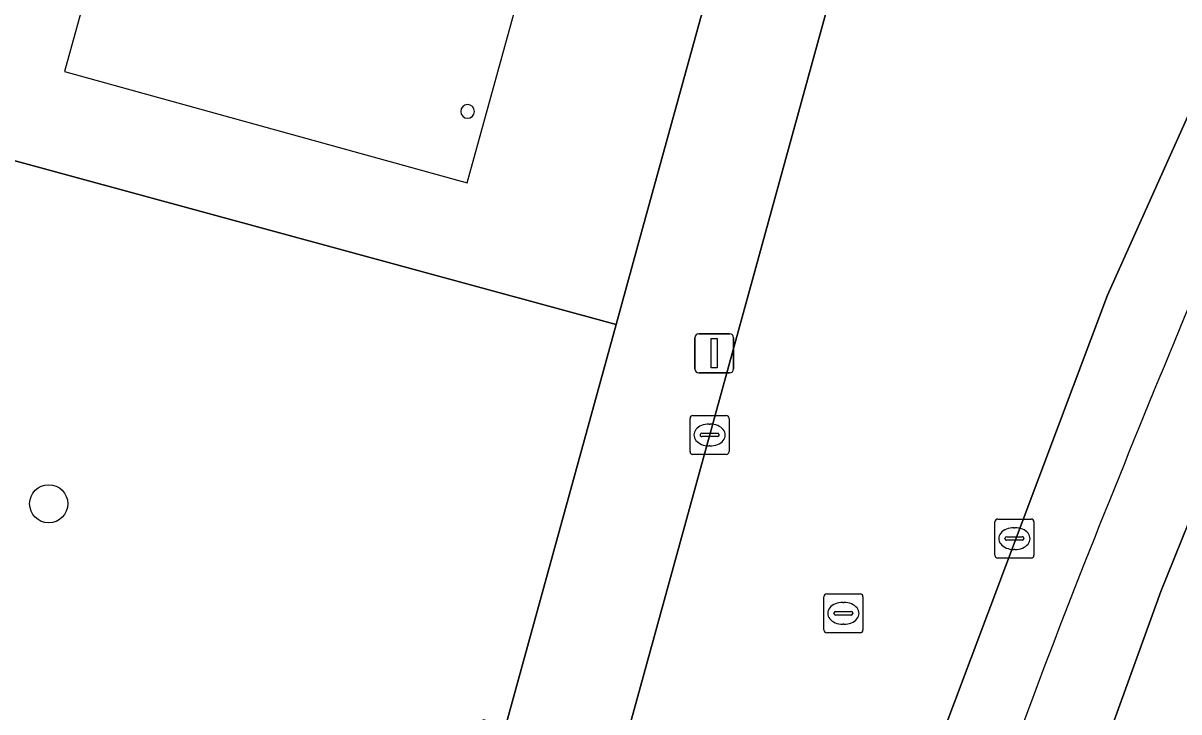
# Model space of a CAD drawing. Extents: x 163008 to 163854, y 382777 to 383982.
# Drawn here: x 163126.87 to 163156.48, y 383841.28 to 383858.92 of the extents above; entities that cross this region are included whole.
import ezdxf

# ---------------------------------------------------------------- set-up
doc = ezdxf.new("R2010")
doc.units = 0
for name, color, linetype in [('IMGEO_Boom', 7, 'Continuous'), ('IMGEO_Groenvoorziening', 7, 'Continuous'), ('IMGEO_Kolk', 7, 'Continuous'), ('IMGEO_Lichtmast', 7, 'Continuous'), ('IMGEO_Pand', 7, 'Continuous'), ('IMGEO_Pand_overbouw', 7, 'Continuous'), ('IMGEO_Parkeervlak_open', 7, 'Continuous'), ('IMGEO_Rijbaan_lokaal_gesloten', 7, 'Continuous'), ('IMGEO_Rioolput', 7, 'Continuous'), ('IMGEO_Terreindeel_zand', 7, 'Continuous'), ('IMGEO_Voetpad_halfverhard', 7, 'Continuous'), ('IMGEO_Voetpad_open', 7, 'Continuous')]:
    doc.layers.add(name, color=color, linetype=linetype)

msp = doc.modelspace()

# ---------------------------------------------------------------- linework, layer by layer
at = {"layer": 'IMGEO_Boom'}
msp.add_circle((163127.531, 383846.604), 0.489, dxfattribs=at)
at = {"layer": 'IMGEO_Groenvoorziening'}
msp.add_lwpolyline([(163092.157, 383895.608), (163084.372, 383886.793), (163082.541, 383885.534), (163084.876, 383881.1), (163086.118, 383877.989), (163087.829, 383872.409), (163088.44, 383869.28), (163092.069, 383851.423), (163094.059, 383838.222), (163096.364, 383830.134), (163100.848, 383817.807), (163121.342, 383804.817), (163124.091, 383801.169), (163124.731, 383800.733), (163127.108, 383799.113), (163138.66, 383841.082), (163139.242, 383840.936), (163142.066, 383851.198), (163122.803, 383856.434), (163130.777, 383885.495)], dxfattribs=at)
at = {"layer": 'IMGEO_Kolk'}
for p, q in [((163143.956, 383847.941), (163143.956, 383848.793)), ((163144.031, 383848.867), (163144.883, 383848.867)), ((163144.957, 383848.793), (163144.957, 383847.941)), ((163144.444, 383848.647), (163144.469, 383848.647)), ((163144.215, 383848.361), (163144.215, 383848.373)), ((163144.653, 383848.324), (163144.255, 383848.324)), ((163144.258, 383848.41), (163144.656, 383848.41)), ((163144.699, 383848.373), (163144.699, 383848.361)), ((163144.467, 383848.087), (163144.442, 383848.087)), ((163144.883, 383847.867), (163144.031, 383847.867)), ((163151.764, 383845.287), (163151.764, 383846.139)), ((163151.839, 383846.213), (163152.691, 383846.213)), ((163152.765, 383846.139), (163152.765, 383845.287)), ((163152.252, 383845.993), (163152.277, 383845.993)), ((163152.023, 383845.707), (163152.023, 383845.719)), ((163152.461, 383845.67), (163152.063, 383845.67)), ((163152.066, 383845.756), (163152.464, 383845.756)), ((163152.507, 383845.719), (163152.507, 383845.707)), ((163152.275, 383845.433), (163152.25, 383845.433)), ((163152.691, 383845.213), (163151.839, 383845.213))]:
    msp.add_line(p, q, dxfattribs=at)
for points in [[(163143.956, 383847.941), (163143.956, 383848.793)], [(163144.031, 383848.867), (163144.883, 383848.867)], [(163144.957, 383848.793), (163144.957, 383847.941)], [(163144.883, 383847.867), (163144.031, 383847.867)], [(163151.764, 383845.287), (163151.764, 383846.139)], [(163151.839, 383846.213), (163152.691, 383846.213)], [(163152.765, 383846.139), (163152.765, 383845.287)], [(163152.691, 383845.213), (163151.839, 383845.213)]]:
    msp.add_lwpolyline(points, dxfattribs=at)
for centre, radius, start, end in [((163144.033, 383848.791), 0.0765, 91.552, 178.448), ((163144.033, 383848.791), 0.0765, 91.552, 178.448), ((163144.881, 383848.791), 0.0765, 1.552, 88.448), ((163144.881, 383848.791), 0.0765, 1.552, 88.448), ((163144.255, 383848.37), 0.0403, 85.8775, 175.7526), ((163144.252, 383848.36), 0.0366, 178.938, 274.7102), ((163144.656, 383848.367), 0.043, 264.8664, 352.4533), ((163144.66, 383848.372), 0.0386, 1.7309, 96.639), ((163144.033, 383847.943), 0.0765, 181.552, 268.448), ((163144.033, 383847.943), 0.0765, 181.552, 268.448), ((163144.881, 383847.943), 0.0765, 271.552, 358.448), ((163144.881, 383847.943), 0.0765, 271.552, 358.448), ((163151.841, 383846.137), 0.0765, 91.552, 178.448), ((163151.841, 383846.137), 0.0765, 91.552, 178.448), ((163152.689, 383846.137), 0.0765, 1.552, 88.448), ((163152.689, 383846.137), 0.0765, 1.552, 88.448), ((163152.063, 383845.716), 0.0403, 85.8775, 175.7526), ((163152.06, 383845.706), 0.0366, 178.938, 274.7102), ((163152.464, 383845.713), 0.043, 264.8664, 352.4533), ((163152.468, 383845.718), 0.0386, 1.7309, 96.639), ((163151.841, 383845.289), 0.0765, 181.552, 268.448), ((163151.841, 383845.289), 0.0765, 181.552, 268.448), ((163152.689, 383845.289), 0.0765, 271.552, 358.448), ((163152.689, 383845.289), 0.0765, 271.552, 358.448)]:
    msp.add_arc(centre, radius, start, end, dxfattribs=at)
for centre, major_axis, ratio, start_param, end_param in [((163144.443, 383848.367), (-0.387, 0.002), 0.722429, 4.712389, 7.853982), ((163144.468, 383848.367), (-0.39, 0.002), 0.717154, 1.570796, 4.712389), ((163152.251, 383845.713), (-0.387, 0.002), 0.722429, 4.712389, 7.853982), ((163152.276, 383845.713), (-0.39, 0.002), 0.717154, 1.570796, 4.712389)]:
    msp.add_ellipse(centre, major_axis=major_axis, ratio=ratio, start_param=start_param, end_param=end_param, dxfattribs=at)
at = {"layer": 'IMGEO_Lichtmast'}
for p, q in [((163144.18, 383850.959), (163144.97, 383850.959)), ((163144.97, 383850.959), (163144.18, 383850.959)), ((163144.08, 383850.059), (163144.08, 383850.859)), ((163144.08, 383850.859), (163144.08, 383850.059)), ((163145.07, 383850.859), (163145.07, 383850.059)), ((163145.07, 383850.059), (163145.07, 383850.859)), ((163144.97, 383849.959), (163144.18, 383849.959)), ((163144.18, 383849.959), (163144.97, 383849.959))]:
    msp.add_line(p, q, dxfattribs=at)
msp.add_lwpolyline([(163144.5, 383850.834), (163144.65, 383850.834), (163144.65, 383850.084), (163144.5, 383850.084), (163144.5, 383850.834)], dxfattribs=at)
for centre, start, end in [((163144.18, 383850.859), 90, 180), ((163144.18, 383850.859), 90, 180), ((163144.97, 383850.859), 0, 90), ((163144.97, 383850.859), 360, 90), ((163144.18, 383850.059), 180, 270), ((163144.18, 383850.059), 180, 270), ((163144.97, 383850.059), 270, 0), ((163144.97, 383850.059), 270, 0)]:
    msp.add_arc(centre, 0.1, start, end, dxfattribs=at)
at = {"layer": 'IMGEO_Pand'}
for start, end in [(90, 270), (270, 90)]:
    msp.add_arc((163138.257, 383856.653), 0.175, start, end, dxfattribs=at)
at = {"layer": 'IMGEO_Pand_overbouw'}
msp.add_lwpolyline([(163144.919, 383879.006), (163134.627, 383881.853), (163132.324, 383873.528), (163127.939, 383857.68), (163138.247, 383854.822), (163142.615, 383870.655)], close=True, dxfattribs=at)
at = {"layer": 'IMGEO_Parkeervlak_open'}
msp.add_lwpolyline([(163162.118, 383868.591), (163154.646, 383851.944), (163148.967, 383836.844), (163146.333, 383828.404), (163140.456, 383807.668)], dxfattribs=at)
for centre, radius, start, end in [((163552.202, 383686.979), 428.387, 155.43858, 158.34041), ((163331.268, 383774.768), 190.65, 158.35417, 163.76523)]:
    msp.add_arc(centre, radius, start, end, dxfattribs=at)
at = {"layer": 'IMGEO_Rijbaan_lokaal_gesloten'}
for points in [[(163155.217, 383887.463), (163137.899, 383824.53), (163135.361, 383815.823), (163131.164, 383802.854), (163127.809, 383790.691)], [(163133.142, 383781.963), (163134.009, 383784.656), (163134.705, 383787.199), (163140.456, 383807.668), (163146.333, 383828.404), (163148.967, 383836.844), (163154.646, 383851.944), (163162.118, 383868.591), (163167.391, 383880.325)]]:
    msp.add_lwpolyline(points, dxfattribs=at)
at = {"layer": 'IMGEO_Rioolput'}
for p, q in [((163147.383, 383843.373), (163147.383, 383844.225)), ((163147.458, 383844.299), (163148.31, 383844.299)), ((163147.871, 383844.079), (163147.896, 383844.079)), ((163148.384, 383844.225), (163148.384, 383843.373)), ((163147.642, 383843.793), (163147.642, 383843.805)), ((163147.685, 383843.842), (163148.083, 383843.842)), ((163148.126, 383843.805), (163148.126, 383843.793)), ((163148.08, 383843.756), (163147.682, 383843.756)), ((163147.894, 383843.519), (163147.869, 383843.519)), ((163148.31, 383843.299), (163147.458, 383843.299))]:
    msp.add_line(p, q, dxfattribs=at)
for points in [[(163147.383, 383843.373), (163147.383, 383844.225)], [(163147.458, 383844.299), (163148.31, 383844.299)], [(163148.384, 383844.225), (163148.384, 383843.373)], [(163148.31, 383843.299), (163147.458, 383843.299)]]:
    msp.add_lwpolyline(points, dxfattribs=at)
for centre, radius, start, end in [((163147.46, 383844.223), 0.0765, 91.552, 178.448), ((163147.46, 383844.223), 0.0765, 91.552, 178.448), ((163148.308, 383844.223), 0.0765, 1.552, 88.448), ((163148.308, 383844.223), 0.0765, 1.552, 88.448), ((163147.682, 383843.802), 0.0403, 85.8775, 175.7526), ((163147.679, 383843.792), 0.0366, 178.938, 274.7102), ((163148.083, 383843.799), 0.043, 264.8664, 352.4533), ((163148.087, 383843.804), 0.0386, 1.7309, 96.639), ((163147.46, 383843.375), 0.0765, 181.552, 268.448), ((163147.46, 383843.375), 0.0765, 181.552, 268.448), ((163148.308, 383843.375), 0.0765, 271.552, 358.448), ((163148.308, 383843.375), 0.0765, 271.552, 358.448)]:
    msp.add_arc(centre, radius, start, end, dxfattribs=at)
for centre, major_axis, ratio, start_param, end_param in [((163147.87, 383843.799), (-0.387, 0.002), 0.722429, 4.712389, 7.853982), ((163147.895, 383843.799), (-0.39, 0.002), 0.717154, 1.570796, 4.712389)]:
    msp.add_ellipse(centre, major_axis=major_axis, ratio=ratio, start_param=start_param, end_param=end_param, dxfattribs=at)
at = {"layer": 'IMGEO_Terreindeel_zand'}
msp.add_lwpolyline([(163159.781, 383853.683), (163156.015, 383844.361), (163152.825, 383835.531), (163150.198, 383827.472), (163147.386, 383817.897), (163146.867, 383815.997), (163147.32, 383813.936), (163153.185, 383815.085), (163153.75, 383812.203), (163147.885, 383811.054), (163148.466, 383808.536), (163149.251, 383808.69), (163150.142, 383808.865), (163150.442, 383808.924), (163151.338, 383802.121)], dxfattribs=at)
at = {"layer": 'IMGEO_Voetpad_halfverhard'}
msp.add_lwpolyline([(163149.402, 383877.851), (163150.057, 383880.23), (163130.777, 383885.495), (163122.803, 383856.434), (163142.066, 383851.198), (163142.742, 383853.653), (163145.186, 383862.532), (163138.638, 383864.435), (163138.439, 383863.717), (163132.349, 383865.412), (163134.447, 383872.935), (163140.527, 383871.238), (163140.356, 383870.621), (163146.893, 383868.734)], close=True, dxfattribs=at)
for start, end in [(90, 270), (270, 90)]:
    msp.add_arc((163138.257, 383856.653), 0.175, start, end, dxfattribs=at)
at = {"layer": 'IMGEO_Voetpad_open'}
for points in [[(163127.809, 383790.691), (163131.164, 383802.854), (163135.361, 383815.823), (163137.899, 383824.53), (163155.217, 383887.463)], [(163151.963, 383887.155), (163150.057, 383880.23), (163149.402, 383877.851), (163146.893, 383868.734), (163145.186, 383862.532), (163142.742, 383853.653), (163142.066, 383851.198), (163139.242, 383840.936), (163128.142, 383800.608), (163127.632, 383798.756), (163126.5, 383794.642)], [(163152.825, 383835.531), (163156.015, 383844.361), (163159.781, 383853.683), (163161.834, 383858.268), (163161.952, 383858.534), (163165.649, 383866.86), (163164.834, 383867.213), (163170.264, 383879.259)]]:
    msp.add_lwpolyline(points, dxfattribs=at)
for centre, radius, start, end in [((163552.202, 383686.979), 428.387, 155.43858, 158.34041), ((163331.268, 383774.768), 190.65, 158.35417, 163.76523)]:
    msp.add_arc(centre, radius, start, end, dxfattribs=at)

doc.saveas('drawing.dxf')
